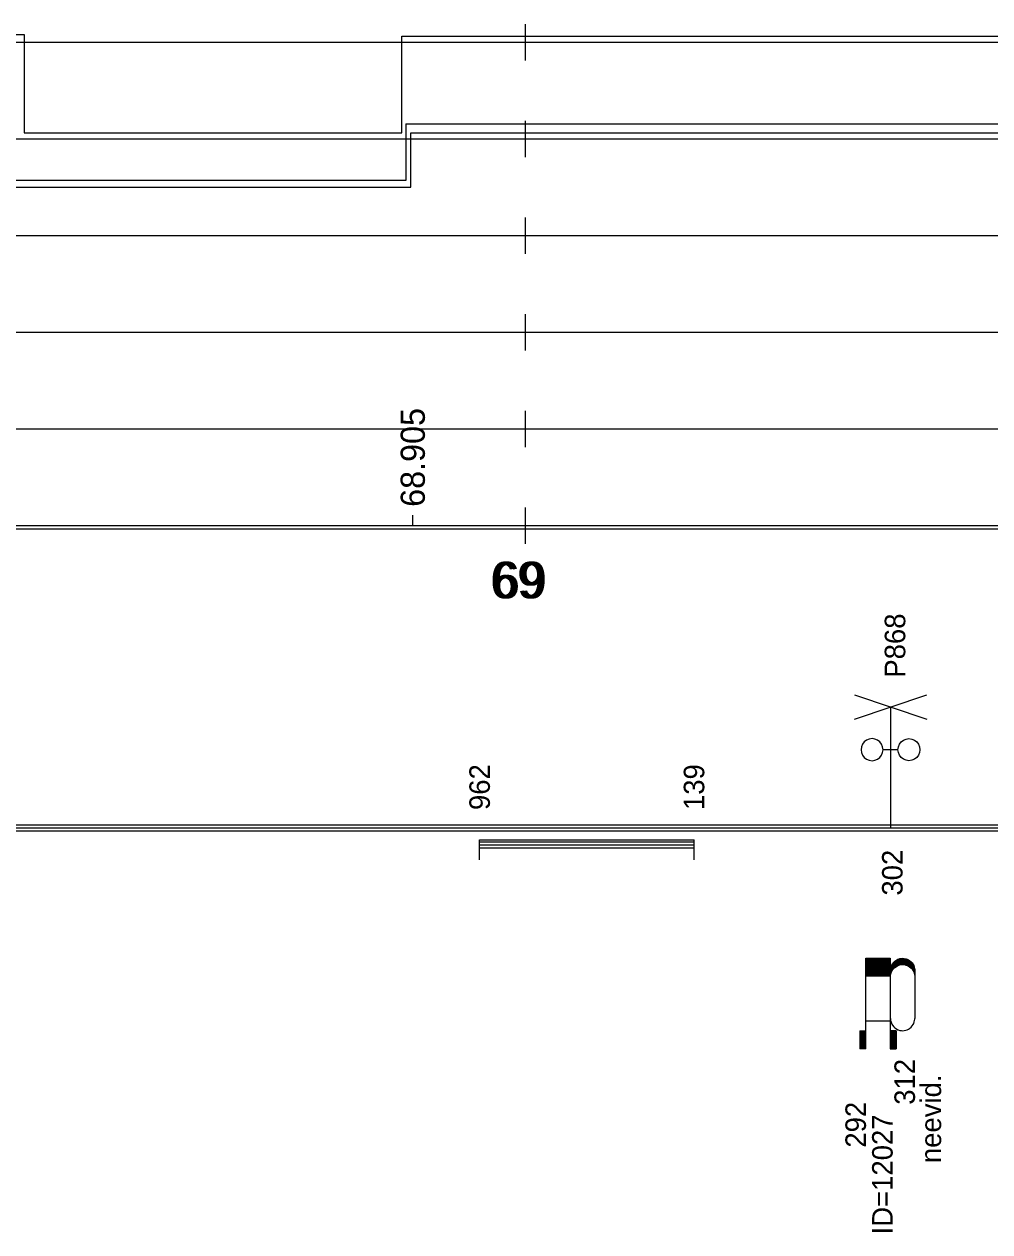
# Model space of a CAD drawing. Extents: x 2 to 10148, y 0 to 380.
# Drawn here: x 7158.2 to 7238.1, y 91.6 to 191.5 of the extents above; entities that cross this region are included whole.
import ezdxf

# ---------------------------------------------------------------- set-up
doc = ezdxf.new("R2010")
doc.units = 0
for name, color, linetype in [('CARA_S_OBJEKTY', 7, 'Continuous'), ('L_OBJEKTY_TEXT', 7, 'Continuous'), ('L_OBJEKTY_TVAR', 7, 'Continuous'), ('OBJEKTY_TEXT', 7, 'Continuous'), ('OBJEKTY_TVAR', 7, 'Continuous'), ('RYCHL_A', 7, 'Continuous'), ('RYCHL_B', 7, 'Continuous'), ('RYCHL_C', 7, 'Continuous'), ('RYCHL_RASTR', 7, 'Continuous'), ('RYCHL_STAN', 7, 'Continuous'), ('STANIC_ZMEN_V', 7, 'Continuous')]:
    doc.layers.add(name, color=color, linetype=linetype)

msp = doc.modelspace()

# ---------------------------------------------------------------- linework, layer by layer
at = {"layer": 'CARA_S_OBJEKTY'}
for p, q in [((6872.96, 125.25), (8072.176, 125.25)), ((6872.96, 125), (8072.176, 125)), ((6872.96, 124.75), (8072.176, 124.75))]:
    msp.add_line(p, q, dxfattribs=at)
at = {"layer": 'L_OBJEKTY_TVAR'}
for p, q in [((7195.879, 124), (7213.621, 124)), ((7195.879, 122.333), (7195.879, 124)), ((7213.621, 122.333), (7213.621, 124)), ((7195.879, 123.833), (7213.621, 123.833)), ((7195.879, 123.583), (7213.621, 123.583)), ((7195.879, 123.333), (7213.621, 123.333))]:
    msp.add_line(p, q, dxfattribs=at)
at = {"layer": 'OBJEKTY_TVAR'}
for p, q in [((7226.898, 134), (7232.898, 136)), ((7226.898, 136), (7232.898, 134)), ((7229.898, 125), (7229.898, 135)), ((7227.562, 131.922), (7227.472, 131.702)), ((7227.712, 132.112), (7227.562, 131.922)), ((7227.902, 132.252), (7227.712, 132.112)), ((7228.122, 132.342), (7227.902, 132.252)), ((7228.352, 132.382), (7228.122, 132.342)), ((7228.592, 132.342), (7228.352, 132.382)), ((7228.812, 132.252), (7228.592, 132.342)), ((7229.002, 132.112), (7228.812, 132.252)), ((7229.142, 131.922), (7229.002, 132.112)), ((7229.232, 131.702), (7229.142, 131.922)), ((7230.532, 131.702), (7230.622, 131.922)), ((7230.622, 131.922), (7230.762, 132.112)), ((7230.762, 132.112), (7230.952, 132.252)), ((7230.952, 132.252), (7231.172, 132.342)), ((7231.172, 132.342), (7231.412, 132.382)), ((7231.412, 132.382), (7231.642, 132.342)), ((7231.642, 132.342), (7231.862, 132.252)), ((7231.862, 132.252), (7232.052, 132.112)), ((7232.052, 132.112), (7232.202, 131.922)), ((7232.202, 131.922), (7232.292, 131.702)), ((7227.472, 131.702), (7227.442, 131.462)), ((7227.442, 131.462), (7227.472, 131.232)), ((7227.472, 131.232), (7227.562, 131.012)), ((7227.562, 131.012), (7227.712, 130.822)), ((7229.002, 130.822), (7229.142, 131.012)), ((7229.142, 131.012), (7229.232, 131.232)), ((7229.262, 131.462), (7229.232, 131.702)), ((7229.232, 131.232), (7229.262, 131.462)), ((7230.502, 131.462), (7229.262, 131.462)), ((7230.502, 131.462), (7230.532, 131.702)), ((7230.532, 131.232), (7230.502, 131.462)), ((7230.622, 131.012), (7230.532, 131.232)), ((7230.762, 130.822), (7230.622, 131.012)), ((7232.202, 131.012), (7232.052, 130.822)), ((7232.292, 131.232), (7232.202, 131.012)), ((7232.292, 131.702), (7232.322, 131.462)), ((7232.322, 131.462), (7232.292, 131.232)), ((7227.712, 130.822), (7227.902, 130.672)), ((7227.902, 130.672), (7228.122, 130.582)), ((7228.122, 130.582), (7228.352, 130.552)), ((7228.352, 130.552), (7228.592, 130.582)), ((7228.592, 130.582), (7228.812, 130.672)), ((7228.812, 130.672), (7229.002, 130.822)), ((7230.952, 130.672), (7230.762, 130.822)), ((7231.172, 130.582), (7230.952, 130.672)), ((7231.412, 130.552), (7231.172, 130.582)), ((7231.642, 130.582), (7231.412, 130.552)), ((7231.862, 130.672), (7231.642, 130.582)), ((7232.052, 130.822), (7231.862, 130.672)), ((7227.851, 106.703), (7227.851, 114.203)), ((7227.851, 114.203), (7229.851, 114.203)), ((7227.851, 114.153), (7229.851, 114.153)), ((7227.851, 114.103), (7229.851, 114.103)), ((7227.851, 114.053), (7229.851, 114.053)), ((7227.851, 114.003), (7229.851, 114.003)), ((7227.851, 113.953), (7229.851, 113.953)), ((7229.851, 114.203), (7229.851, 106.703)), ((7230.146, 113.883), (7230.236, 113.963)), ((7230.226, 113.953), (7231.546, 113.953)), ((7230.236, 113.963), (7230.366, 114.053)), ((7230.286, 114.003), (7231.486, 114.003)), ((7230.356, 114.053), (7231.416, 114.053)), ((7230.366, 114.053), (7230.496, 114.123)), ((7230.446, 114.103), (7231.326, 114.103)), ((7230.496, 114.123), (7230.526, 114.133)), ((7230.526, 114.133), (7230.646, 114.173)), ((7230.576, 114.153), (7231.196, 114.153)), ((7230.646, 114.173), (7230.786, 114.193)), ((7230.786, 114.193), (7230.896, 114.203)), ((7230.896, 114.203), (7231.026, 114.193)), ((7231.026, 114.193), (7231.156, 114.163)), ((7231.156, 114.163), (7231.266, 114.133)), ((7231.266, 114.133), (7231.376, 114.073)), ((7231.376, 114.073), (7231.446, 114.023)), ((7231.446, 114.023), (7231.596, 113.913)), ((7227.851, 113.903), (7229.851, 113.903)), ((7227.851, 113.853), (7229.851, 113.853)), ((7227.851, 113.803), (7229.851, 113.803)), ((7227.851, 113.753), (7229.851, 113.753)), ((7227.851, 113.703), (7229.851, 113.703)), ((7227.851, 113.653), (7229.851, 113.653)), ((7227.851, 113.603), (7229.851, 113.603)), ((7227.851, 113.553), (7229.851, 113.553)), ((7227.851, 113.503), (7229.851, 113.503)), ((7227.851, 113.453), (7229.851, 113.453)), ((7227.851, 113.403), (7229.851, 113.403)), ((7227.851, 113.353), (7229.851, 113.353)), ((7227.851, 113.303), (7229.851, 113.303)), ((7227.851, 113.253), (7229.851, 113.253)), ((7227.851, 113.203), (7229.851, 113.203)), ((7227.851, 113.153), (7229.851, 113.153)), ((7227.851, 113.103), (7229.851, 113.103)), ((7227.851, 113.053), (7229.851, 113.053)), ((7227.851, 113.003), (7229.851, 113.003)), ((7227.851, 112.953), (7229.851, 112.953)), ((7229.886, 113.203), (7229.896, 113.353)), ((7229.886, 113.253), (7230.066, 113.253)), ((7229.886, 109.203), (7229.886, 113.203)), ((7229.886, 113.203), (7230.036, 113.203)), ((7229.886, 113.153), (7230.006, 113.153)), ((7229.886, 113.103), (7229.976, 113.103)), ((7229.886, 113.053), (7229.956, 113.053)), ((7229.886, 113.003), (7229.936, 113.003)), ((7229.886, 112.953), (7229.926, 112.953)), ((7229.896, 113.353), (7229.936, 113.513)), ((7229.896, 113.353), (7230.146, 113.353)), ((7229.896, 113.303), (7230.106, 113.303)), ((7229.896, 112.833), (7229.936, 112.983)), ((7229.906, 113.403), (7230.196, 113.403)), ((7229.916, 113.453), (7230.256, 113.453)), ((7229.936, 113.513), (7229.996, 113.653)), ((7229.936, 113.503), (7230.316, 113.503)), ((7229.936, 112.983), (7229.996, 113.133)), ((7229.946, 113.553), (7230.396, 113.553)), ((7229.966, 113.603), (7230.506, 113.603)), ((7229.996, 113.653), (7230.056, 113.763)), ((7229.996, 113.653), (7230.656, 113.653)), ((7229.996, 113.133), (7230.056, 113.233)), ((7230.016, 113.703), (7231.756, 113.703)), ((7230.046, 113.753), (7231.726, 113.753)), ((7230.056, 113.763), (7230.146, 113.883)), ((7230.056, 113.233), (7230.146, 113.353)), ((7230.086, 113.803), (7231.686, 113.803)), ((7230.126, 113.853), (7231.646, 113.853)), ((7230.146, 113.353), (7230.236, 113.443)), ((7230.176, 113.903), (7231.596, 113.903)), ((7230.236, 113.443), (7230.366, 113.533)), ((7230.366, 113.533), (7230.496, 113.603)), ((7230.496, 113.603), (7230.526, 113.613)), ((7230.526, 113.613), (7230.646, 113.653)), ((7230.646, 113.653), (7230.786, 113.673)), ((7230.786, 113.673), (7230.896, 113.683)), ((7230.896, 113.683), (7231.026, 113.673)), ((7231.026, 113.673), (7231.156, 113.643)), ((7231.116, 113.653), (7231.776, 113.653)), ((7231.156, 113.643), (7231.266, 113.603)), ((7231.266, 113.603), (7231.806, 113.603)), ((7231.266, 113.603), (7231.376, 113.553)), ((7231.376, 113.553), (7231.826, 113.553)), ((7231.376, 113.553), (7231.446, 113.503)), ((7231.446, 113.503), (7231.596, 113.383)), ((7231.456, 113.503), (7231.836, 113.503)), ((7231.516, 113.453), (7231.856, 113.453)), ((7231.576, 113.403), (7231.866, 113.403)), ((7231.596, 113.913), (7231.676, 113.813)), ((7231.596, 113.383), (7231.676, 113.293)), ((7231.626, 113.353), (7231.876, 113.353)), ((7231.666, 113.303), (7231.876, 113.303)), ((7231.676, 113.813), (7231.766, 113.683)), ((7231.676, 113.293), (7231.766, 113.163)), ((7231.706, 113.253), (7231.886, 113.253)), ((7231.736, 113.203), (7231.886, 113.203)), ((7231.766, 113.683), (7231.806, 113.593)), ((7231.766, 113.163), (7231.806, 113.073)), ((7231.766, 113.153), (7231.886, 113.153)), ((7231.796, 113.103), (7231.886, 113.103)), ((7231.806, 113.593), (7231.846, 113.473)), ((7231.806, 113.073), (7231.846, 112.943)), ((7231.816, 113.053), (7231.886, 113.053)), ((7231.836, 113.003), (7231.886, 113.003)), ((7231.846, 113.473), (7231.876, 113.353)), ((7231.846, 112.953), (7231.886, 112.953)), ((7231.846, 112.943), (7231.876, 112.833)), ((7231.876, 113.353), (7231.886, 113.263)), ((7231.886, 113.263), (7231.886, 113.203)), ((7231.886, 113.203), (7231.886, 109.203)), ((7227.851, 112.903), (7229.851, 112.903)), ((7227.851, 112.853), (7229.851, 112.853)), ((7227.851, 112.803), (7229.851, 112.803)), ((7227.851, 112.753), (7229.851, 112.753)), ((7229.886, 112.903), (7229.916, 112.903)), ((7229.886, 112.853), (7229.906, 112.853)), ((7229.886, 112.683), (7229.896, 112.833)), ((7229.886, 112.803), (7229.896, 112.803)), ((7231.856, 112.903), (7231.886, 112.903)), ((7231.866, 112.853), (7231.886, 112.853)), ((7231.876, 112.833), (7231.886, 112.733)), ((7231.876, 112.803), (7231.886, 112.803)), ((7231.886, 112.733), (7231.886, 112.683)), ((7227.851, 109.013), (7229.851, 109.013)), ((7229.886, 109.203), (7229.896, 109.053)), ((7229.896, 109.053), (7229.936, 108.903)), ((7231.806, 108.813), (7231.846, 108.943)), ((7231.846, 108.943), (7231.876, 109.053)), ((7231.876, 109.053), (7231.886, 109.153)), ((7231.886, 109.153), (7231.886, 109.203)), ((7227.351, 108.203), (7227.851, 108.203)), ((7227.351, 108.203), (7227.351, 106.703)), ((7227.401, 108.203), (7227.401, 106.703)), ((7227.451, 108.203), (7227.451, 106.703)), ((7227.501, 108.203), (7227.501, 106.703)), ((7227.551, 108.203), (7227.551, 106.703)), ((7227.601, 108.203), (7227.601, 106.703)), ((7227.651, 108.203), (7227.651, 106.703)), ((7227.701, 108.203), (7227.701, 106.703)), ((7227.751, 108.203), (7227.751, 106.703)), ((7227.801, 108.203), (7227.801, 106.703)), ((7230.351, 108.203), (7229.851, 108.203)), ((7229.901, 108.203), (7229.901, 106.703)), ((7229.936, 108.903), (7229.996, 108.753)), ((7229.951, 108.203), (7229.951, 106.703)), ((7229.996, 108.753), (7230.056, 108.653)), ((7230.001, 108.203), (7230.001, 106.703)), ((7230.051, 108.203), (7230.051, 106.703)), ((7230.056, 108.653), (7230.146, 108.533)), ((7230.101, 108.203), (7230.101, 106.703)), ((7230.146, 108.533), (7230.236, 108.443)), ((7230.151, 108.203), (7230.151, 106.703)), ((7230.201, 108.203), (7230.201, 106.703)), ((7230.236, 108.443), (7230.366, 108.353)), ((7230.251, 108.203), (7230.251, 106.703)), ((7230.301, 108.203), (7230.301, 106.703)), ((7230.351, 108.203), (7230.351, 106.703)), ((7230.366, 108.353), (7230.496, 108.283)), ((7230.496, 108.283), (7230.526, 108.273)), ((7230.526, 108.273), (7230.646, 108.233)), ((7230.646, 108.233), (7230.786, 108.213)), ((7230.786, 108.213), (7230.896, 108.203)), ((7230.896, 108.203), (7231.026, 108.213)), ((7231.026, 108.213), (7231.156, 108.243)), ((7231.156, 108.243), (7231.266, 108.283)), ((7231.266, 108.283), (7231.376, 108.333)), ((7231.376, 108.333), (7231.446, 108.383)), ((7231.446, 108.383), (7231.596, 108.503)), ((7231.596, 108.503), (7231.676, 108.603)), ((7231.676, 108.603), (7231.766, 108.723)), ((7231.766, 108.723), (7231.806, 108.813)), ((7227.851, 106.703), (7227.351, 106.703)), ((7229.851, 106.703), (7230.351, 106.703))]:
    msp.add_line(p, q, dxfattribs=at)
at = {"layer": 'RYCHL_A'}
for p, q in [((7190.183, 178), (7190.183, 182.5)), ((7190.183, 182.5), (7351.683, 182.5)), ((7156.683, 178), (7190.183, 178))]:
    msp.add_line(p, q, dxfattribs=at)
at = {"layer": 'RYCHL_B'}
for p, q in [((7189.78, 183.25), (7350.159, 183.25)), ((7189.78, 183.25), (7189.78, 178.569)), ((7189.78, 178.569), (7157.433, 178.569))]:
    msp.add_line(p, q, dxfattribs=at)
at = {"layer": 'RYCHL_C'}
for p, q in [((6973.317, 190.649), (7158.183, 190.636)), ((7158.183, 190.636), (7158.183, 182.494)), ((7189.433, 182.494), (7189.433, 190.5)), ((7189.433, 190.5), (7350.909, 190.5)), ((7158.183, 182.494), (7189.433, 182.494))]:
    msp.add_line(p, q, dxfattribs=at)
at = {"layer": 'RYCHL_RASTR'}
for p, q in [((7199.683, 188.5), (7199.683, 191.5)), ((6869.051, 190), (8074.39, 190)), ((7199.683, 180.5), (7199.683, 183.5)), ((6869.051, 182), (8074.39, 182)), ((7199.683, 172.5), (7199.683, 175.5)), ((6869.051, 174), (8074.39, 174)), ((7199.683, 164.5), (7199.683, 167.5)), ((6869.051, 166), (8074.398, 166)), ((7199.683, 156.5), (7199.683, 159.5)), ((6869.051, 158), (8074.39, 158)), ((7199.683, 148.5), (7199.683, 151.5)), ((6872.96, 150), (8072.176, 150)), ((6872.96, 149.75), (8072.176, 149.75))]:
    msp.add_line(p, q, dxfattribs=at)
at = {"layer": 'STANIC_ZMEN_V'}
msp.add_line((7190.345, 150), (7190.345, 150.856), dxfattribs=at)

# ---------------------------------------------------------------- texts
at = {"layer": 'L_OBJEKTY_TEXT'}
for s, p in [('962', (7196.729, 126.467)), ('139', (7214.471, 126.467))]:
    msp.add_text(s, height=1.7, rotation=90, dxfattribs=at).set_placement(p)
at = {"layer": 'OBJEKTY_TEXT'}
for s, p in [('P868', (7231.105, 137.422)), ('302', (7230.881, 119.386)), ('312', (7231.907, 102.078)), ('neevid.', (7234.072, 97.251)), ('292', (7227.851, 98.528)), ('ID=12027', (7230.06, 91.352))]:
    msp.add_text(s, height=1.7, rotation=90, dxfattribs=at).set_placement(p)
at = {"layer": 'RYCHL_STAN'}
for p in [(7196.743, 144), (7196.993, 144)]:
    msp.add_text('69', height=3, dxfattribs=at).set_placement(p)
at = {"layer": 'STANIC_ZMEN_V'}
msp.add_text('68.905', height=2, rotation=90, dxfattribs=at).set_placement((7191.345, 151.556))

doc.saveas('drawing.dxf')
